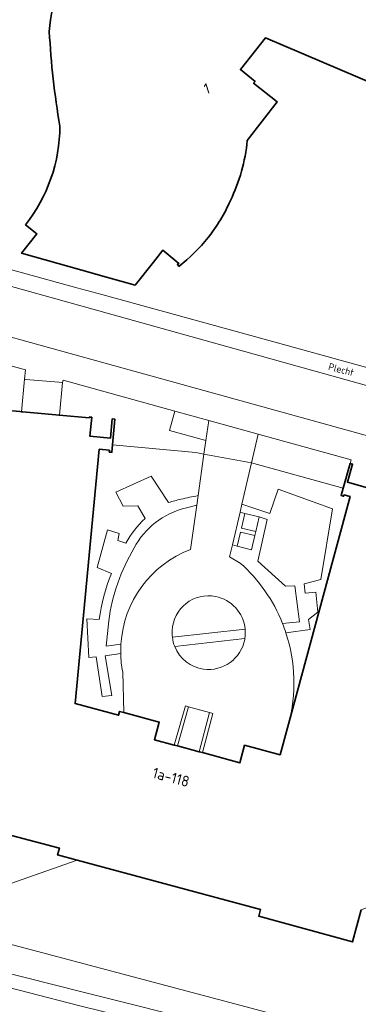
# Model space of a CAD drawing. Header units: metres. Extents: x 149984 to 156489, y 469398 to 478068.
# Tile 708 of 854: x 154388 to 154431, y 472815 to 472938. Entities that reach past the tile are written whole.
import ezdxf
from ezdxf.enums import TextEntityAlignment as Align

# ---------------------------------------------------------------- set-up
doc = ezdxf.new("R2010")
doc.units = ezdxf.units.M
doc.header["$LTSCALE"] = 0.75
for name, color, linetype, lineweight in [('B-WE-GR-BEPLANTING_CULTUUR_BODEMBEDEKKER-GV', 252, 'Continuous', 18), ('B-WE-GR-BEPLANTING_CULTUUR_VASTE PLANTENVAK-GV', 252, 'Continuous', 18), ('B-WE-IE-TERREINAFSCHEIDING_KUNSTMATIG_MUUR-GV', 252, 'Continuous', 18), ('B-WE-OG-BEBOUWING-GV', 6, 'Continuous', 35), ('B-WE-OG-BEBOUWING-T18', 1, 'Continuous', 18), ('B-WE-OG-TERREIN_BEGROEID-GV', 252, 'Continuous', 18), ('B-WE-OG-TERREIN_ERF-GV', 252, 'Continuous', 18), ('B-WE-OG-TOPOGRAFIE-T18', 7, 'Continuous', 18), ('B-WE-OG-WATER_MEER-GV', 252, 'Continuous', 18), ('B-WE-OG-WEG-GV', 252, 'Continuous', 18), ('B-WE-VH-GESLOTENVERHARDING-GV', 252, 'Continuous', 18), ('B-WE-VH-GESLOTENVERHARDING_ASFALT-GV', 252, 'Continuous', 18), ('B-WE-VH-HALFVERHARDING-GV', 252, 'Continuous', 18), ('B-WE-VH-ONVERHARD-GV', 252, 'Continuous', 18), ('B-WE-VH-OPENVERHARDING_BETONSTRAATSTEEN-GV', 252, 'Continuous', 18), ('B-WE-VH-OPENVERHARDING_STRAATBAKSTEEN-GV', 252, 'Continuous', 18), ('B-WE-VH-OPENVERHARDING_TEGEL-GV', 252, 'Continuous', 18)]:
    doc.layers.add(name, color=color, linetype=linetype, lineweight=lineweight)
doc.styles.add('NLCS-ISO-M500-T18', font='NLCS-ISO.ttf', dxfattribs={"height": 0.9})
doc.styles.add('NLCS-ISO-M750-T18', font='NLCS-ISO.ttf', dxfattribs={"height": 1.35})

msp = doc.modelspace()

# ---------------------------------------------------------------- linework, layer by layer
at = {"layer": 'B-WE-GR-BEPLANTING_CULTUUR_BODEMBEDEKKER-GV', "flags": 128}
for points in [[(154410.861, 472878.56), (154411.601, 472883.782), (154410.598, 472883.995), (154400.127, 472884.948), (154400.04, 472883.999), (154399.711, 472884.029), (154399.732, 472884.257), (154398.468, 472884.377), (154395.432, 472852.459), (154400.876, 472850.983), (154401.009, 472851.476), (154401.557, 472851.327), (154401.406, 472856.431)], [(154422.211, 472849.886), (154429.939, 472878.432), (154429.17, 472878.653), (154429.123, 472878.49), (154428.806, 472878.581), (154429.075, 472879.515), (154417.57, 472882.659), (154416.363, 472877.494), (154419.855, 472876.3), (154420.918, 472879.363), (154427.75, 472876.917), (154426.268, 472868.014), (154424.196, 472867.502), (154424.324, 472866.313), (154425.658, 472866.454), (154425.914, 472863.939), (154424.738, 472863.016), (154424.915, 472861.752), (154421.886, 472861.336)], [(154404.221, 472875.691), (154403.303, 472877.259), (154401.445, 472877.232), (154400.561, 472878.991), (154404.969, 472881.024), (154407.146, 472877.689)], [(154421.466, 472862.5), (154423.602, 472862.706), (154423.004, 472867.253), (154421.834, 472867.208), (154418.371, 472870.327), (154419.547, 472875.576), (154418.545, 472875.881), (154418.104, 472874.038), (154417.992, 472873.556), (154417.559, 472871.772), (154415.752, 472872.233), (154415.168, 472872.374), (154414.816, 472870.865), (154416.167, 472870.1)], [(154399.993, 472868.776), (154398.205, 472869.523), (154399.5, 472874.286), (154400.963, 472873.788), (154400.809, 472872.941), (154401.787, 472872.581)], [(154401.153, 472858.748), (154399.22, 472858.466), (154400.029, 472853.483), (154398.842, 472853.323), (154398.069, 472858.308), (154397.135, 472858.233), (154396.899, 472863.09), (154398.458, 472862.989)]]:
    msp.add_lwpolyline(points, dxfattribs=at)
at = {"layer": 'B-WE-GR-BEPLANTING_CULTUUR_BODEMBEDEKKER-GV'}
for points in [[(154407.146, 472877.689, -0.0134145), (154408.718, 472878.112)], [(154408.718, 472878.112, -0.0149613), (154410.861, 472878.56)], [(154401.787, 472872.581, -0.080439), (154404.221, 472875.691)], [(154416.167, 472870.1, -0.1162052), (154421.466, 472862.5)], [(154398.458, 472862.989, -0.0676204), (154399.993, 472868.776)], [(154421.886, 472861.336, -0.1447136), (154422.211, 472849.886)], [(154401.406, 472856.431, -0.0427365), (154401.153, 472858.748)]]:
    msp.add_lwpolyline(points, format="xyb", dxfattribs=at)
at = {"layer": 'B-WE-GR-BEPLANTING_CULTUUR_VASTE PLANTENVAK-GV'}
for points in [[(154413.059, 472865.9, 0.4628872), (154407.62, 472861.628)], [(154416.769, 472861.811, 0.3276113), (154413.059, 472865.9)], [(154407.62, 472861.628, 0.0465713), (154407.636, 472860.769)], [(154407.927, 472859.607, 0.2722597), (154411.56, 472856.771)], [(154411.56, 472856.771, 0.397991), (154416.72, 472860.501)]]:
    msp.add_lwpolyline(points, format="xyb", dxfattribs=at)
at = {"layer": 'B-WE-GR-BEPLANTING_CULTUUR_VASTE PLANTENVAK-GV', "flags": 128}
for points in [[(154407.636, 472860.769), (154416.769, 472861.811)], [(154416.743, 472860.643), (154407.927, 472859.607)], [(154416.72, 472860.501), (154416.743, 472860.643)]]:
    msp.add_lwpolyline(points, dxfattribs=at)
at = {"layer": 'B-WE-IE-TERREINAFSCHEIDING_KUNSTMATIG_MUUR-GV', "flags": 128}
for points in [[(154408.262, 472847.139), (154409.674, 472852.063), (154409.283, 472852.176), (154407.869, 472847.246)], [(154411.406, 472846.288), (154412.709, 472851.202), (154412.285, 472851.315), (154410.983, 472846.403)]]:
    msp.add_lwpolyline(points, close=True, dxfattribs=at)
at = {"layer": 'B-WE-OG-BEBOUWING-GV'}
for points in [[(154396.358, 472947.705, 0.1483284), (154392.193, 472936.846)], [(154392.193, 472936.846, 0.0301985), (154393.524, 472924.955)], [(154393.524, 472924.955, -0.1669788), (154389.201, 472912.554)], [(154414.92, 472915.605, 0.0863426), (154417.043, 472923.147)], [(154412.114, 472910.96, 0.0645639), (154414.92, 472915.605)], [(154408.44, 472907.349, 0.0610858), (154412.114, 472910.96)]]:
    msp.add_lwpolyline(points, format="xyb", dxfattribs=at)
at = {"layer": 'B-WE-OG-BEBOUWING-GV', "flags": 128}
for points in [[(154417.043, 472923.147), (154420.804, 472927.992), (154417.827, 472930.33), (154418.028, 472930.572), (154416.183, 472932.058), (154419.323, 472936.036), (154435.733, 472929.036)], [(154389.201, 472912.554), (154390.639, 472911.417), (154388.706, 472908.987), (154396.257, 472906.88), (154399.374, 472906.01), (154402.981, 472905.004), (154405.252, 472907.86), (154406.452, 472909.37), (154408.458, 472907.726), (154408.264, 472907.611), (154408.44, 472907.349)], [(154432.111, 472879.552), (154429.619, 472880.269), (154430.262, 472882.501), (154429.959, 472882.589), (154429.075, 472879.515), (154428.806, 472878.581), (154429.123, 472878.49), (154429.17, 472878.653), (154429.939, 472878.432), (154422.211, 472849.886), (154421.164, 472846.019), (154416.704, 472847.226), (154416.106, 472845.016), (154411.406, 472846.288), (154410.983, 472846.403), (154408.262, 472847.139), (154407.869, 472847.246), (154405.391, 472847.917), (154405.99, 472850.127), (154401.557, 472851.327), (154401.009, 472851.476), (154400.876, 472850.983), (154395.432, 472852.459), (154398.468, 472884.377), (154399.732, 472884.257), (154399.711, 472884.029), (154400.04, 472883.999), (154400.127, 472884.948), (154400.421, 472888.152), (154400.092, 472888.182), (154399.873, 472885.789), (154397.295, 472886.025), (154397.512, 472888.395), (154397.2, 472888.427), (154397.189, 472888.323), (154393.482, 472888.659), (154393.367, 472888.669), (154392.998, 472888.702), (154388.862, 472889.076), (154388.704, 472889.091), (154388.494, 472889.11), (154386.623, 472889.279)], [(154382.152, 472837.27), (154393.45, 472834.318), (154393.222, 472833.445), (154395.699, 472832.781), (154418.717, 472826.613), (154418.488, 472825.745), (154430.237, 472822.525), (154431.319, 472826.552)]]:
    msp.add_lwpolyline(points, dxfattribs=at)
at = {"layer": 'B-WE-OG-TERREIN_BEGROEID-GV', "flags": 128}
for points in [[(154389.082, 472893.183), (154389.205, 472894.356), (154380.547, 472896.743), (154379.811, 472889.997), (154382.996, 472889.643), (154386.303, 472889.311), (154386.313, 472889.421), (154386.634, 472889.391), (154386.623, 472889.279), (154388.494, 472889.11), (154388.704, 472889.091), (154389.081, 472893.176)], [(154400.127, 472884.948), (154410.598, 472883.995), (154411.601, 472883.782), (154411.84, 472885.47), (154407.274, 472886.732), (154407.948, 472889.175), (154393.943, 472893.043), (154393.853, 472892.752), (154393.482, 472888.659), (154397.189, 472888.323), (154397.2, 472888.427), (154397.512, 472888.395), (154397.295, 472886.025), (154399.873, 472885.789), (154400.092, 472888.182), (154400.421, 472888.152)], [(154429.075, 472879.515), (154429.959, 472882.589), (154430.088, 472883.039), (154418.413, 472886.268), (154417.57, 472882.659)], [(154375.21, 472825.182), (154376.831, 472824.965), (154385.826, 472822.605), (154384.617, 472825.605), (154385.634, 472829.296), (154395.699, 472832.781), (154393.222, 472833.445), (154393.45, 472834.318), (154382.152, 472837.27), (154382.184, 472837.446), (154378.309, 472838.511), (154375.018, 472838.812), (154373.995, 472827.617), (154373.785, 472826.092), (154373.709, 472825.536), (154375.223, 472825.328)]]:
    msp.add_lwpolyline(points, close=True, dxfattribs=at)
at = {"layer": 'B-WE-OG-TERREIN_BEGROEID-GV'}
for points in [[(154409.254, 472876.995, 0.2099488), (154402.841, 472872.001)], [(154402.841, 472872.001, 0.1012002), (154399.652, 472862.84)], [(154401.176, 472859.918, -0.2933154), (154409.903, 472871.8)]]:
    msp.add_lwpolyline(points, format="xyb", dxfattribs=at)
at = {"layer": 'B-WE-OG-TERREIN_BEGROEID-GV', "flags": 128}
for points in [[(154409.903, 472871.8), (154410.691, 472877.36), (154409.254, 472876.995)], [(154399.652, 472862.84), (154399.308, 472859.673), (154401.176, 472859.918)]]:
    msp.add_lwpolyline(points, dxfattribs=at)
at = {"layer": 'B-WE-OG-TERREIN_ERF-GV'}
for points in [[(154392.193, 472936.846, -0.1483284), (154396.358, 472947.705)], [(154393.524, 472924.955, -0.0301985), (154392.193, 472936.846)], [(154389.201, 472912.554, 0.1669788), (154393.524, 472924.955)], [(154417.043, 472923.147, -0.0863426), (154414.92, 472915.605)], [(154414.92, 472915.605, -0.0645639), (154412.114, 472910.96)], [(154412.114, 472910.96, -0.0610858), (154408.44, 472907.349)]]:
    msp.add_lwpolyline(points, format="xyb", dxfattribs=at)
at = {"layer": 'B-WE-OG-TERREIN_ERF-GV', "flags": 128}
for points in [[(154383.622, 472907.962), (154395.648, 472904.655), (154398.77, 472903.797), (154422.045, 472897.397), (154431.892, 472894.689), (154457.428, 472887.668), (154457.946, 472889.53), (154467.961, 472925.499), (154472.268, 472924.265), (154476.656, 472940.085)], [(154444.124, 472925.457), (154435.733, 472929.036), (154419.323, 472936.036), (154416.183, 472932.058), (154418.028, 472930.572), (154417.827, 472930.33), (154420.804, 472927.992), (154417.043, 472923.147)], [(154408.44, 472907.349), (154408.264, 472907.611), (154408.458, 472907.726), (154406.452, 472909.37), (154405.252, 472907.86), (154402.981, 472905.004), (154399.374, 472906.01), (154396.257, 472906.88), (154388.706, 472908.987), (154390.639, 472911.417), (154389.201, 472912.554)]]:
    msp.add_lwpolyline(points, dxfattribs=at)
at = {"layer": 'B-WE-OG-WATER_MEER-GV', "flags": 128}
for points in [[(154441.592, 472830.331), (154441.349, 472830.289), (154431.319, 472826.552), (154430.237, 472822.525), (154418.488, 472825.745), (154418.717, 472826.613), (154395.699, 472832.781), (154385.634, 472829.296)], [(154385.826, 472822.605), (154423.491, 472812.619), (154433.392, 472809.217), (154437.722, 472807.548), (154441.732, 472805.61), (154446.128, 472803.137), (154450.843, 472800.102), (154455.841, 472796.474), (154461.14, 472791.964), (154466.01, 472787.417), (154480.097, 472773.611), (154486.608, 472767.982), (154491.545, 472765.848), (154494.642, 472765.31), (154499.247, 472764.51), (154509.587, 472764.758), (154517.252, 472766.777), (154524.469, 472768.988), (154530.609, 472770.612), (154540.857, 472773.054), (154558.529, 472775.039), (154575.307, 472774.241), (154590.77, 472773.013)]]:
    msp.add_lwpolyline(points, dxfattribs=at)
at = {"layer": 'B-WE-OG-WEG-GV', "flags": 128}
for points in [[(154491.908, 472762.187), (154494.187, 472761.742), (154494.642, 472765.31), (154491.545, 472765.848), (154486.608, 472767.982), (154480.097, 472773.611), (154466.01, 472787.417), (154461.14, 472791.964), (154455.841, 472796.474), (154450.843, 472800.102), (154446.128, 472803.137), (154441.732, 472805.61), (154437.722, 472807.548), (154433.392, 472809.217), (154423.491, 472812.619), (154385.826, 472822.605)], [(154374.89, 472821.659), (154396.286, 472816.272), (154412.819, 472812.113), (154417.628, 472810.866), (154421.09, 472809.783), (154425.293, 472808.52), (154428.192, 472807.499), (154431.027, 472806.452), (154433.359, 472805.512), (154438.546, 472803.292), (154444.653, 472800.117), (154446.16, 472799.197), (154449.239, 472797.267), (154450.4, 472796.479)]]:
    msp.add_lwpolyline(points, dxfattribs=at)
at = {"layer": 'B-WE-VH-GESLOTENVERHARDING-GV', "flags": 128}
msp.add_lwpolyline([(154408.262, 472847.139), (154410.983, 472846.403), (154412.285, 472851.315), (154409.674, 472852.063)], close=True, dxfattribs=at)
at = {"layer": 'B-WE-VH-GESLOTENVERHARDING_ASFALT-GV', "flags": 128}
msp.add_lwpolyline([(154392.998, 472888.702), (154393.367, 472888.669), (154393.482, 472888.659), (154393.853, 472892.752), (154393.753, 472892.761), (154393.385, 472892.794), (154389.248, 472893.161), (154389.081, 472893.176), (154388.704, 472889.091), (154388.862, 472889.076)], close=True, dxfattribs=at)
msp.add_lwpolyline([(154437.733, 472801.728), (154432.7, 472803.878), (154430.368, 472804.818), (154427.607, 472805.837), (154424.708, 472806.858), (154420.564, 472808.101), (154417.102, 472809.184), (154412.377, 472810.407), (154402.45, 472812.907), (154395.851, 472814.564), (154389.719, 472816.125), (154378.459, 472819.005)], dxfattribs=at)
at = {"layer": 'B-WE-VH-HALFVERHARDING-GV', "flags": 128}
for points in [[(154407.146, 472877.689), (154404.969, 472881.024), (154400.561, 472878.991), (154401.445, 472877.232), (154403.303, 472877.259), (154404.221, 472875.691)], [(154421.886, 472861.336), (154424.915, 472861.752), (154424.738, 472863.016), (154425.914, 472863.939), (154425.658, 472866.454), (154424.324, 472866.313), (154424.196, 472867.502), (154426.268, 472868.014), (154427.75, 472876.917), (154420.918, 472879.363), (154419.855, 472876.3), (154416.363, 472877.494), (154416.129, 472876.49)], [(154409.254, 472876.995), (154410.691, 472877.36), (154410.861, 472878.56)], [(154416.129, 472876.49), (154416.738, 472876.307), (154418.545, 472875.881), (154419.547, 472875.576), (154418.371, 472870.327), (154421.834, 472867.208), (154423.004, 472867.253), (154423.602, 472862.706), (154421.466, 472862.5)], [(154401.787, 472872.581), (154400.809, 472872.941), (154400.963, 472873.788), (154399.5, 472874.286), (154398.205, 472869.523), (154399.993, 472868.776)], [(154398.458, 472862.989), (154396.899, 472863.09), (154397.135, 472858.233), (154398.069, 472858.308), (154398.842, 472853.323), (154400.029, 472853.483), (154399.22, 472858.466), (154401.153, 472858.748)], [(154401.176, 472859.918), (154399.308, 472859.673), (154399.652, 472862.84)], [(154416.769, 472861.811), (154407.636, 472860.769)], [(154407.927, 472859.607), (154416.743, 472860.643)]]:
    msp.add_lwpolyline(points, dxfattribs=at)
at = {"layer": 'B-WE-VH-HALFVERHARDING-GV'}
for points in [[(154408.718, 472878.112, 0.0134145), (154407.146, 472877.689)], [(154410.861, 472878.56, 0.0149613), (154408.718, 472878.112)], [(154402.841, 472872.001, -0.2099488), (154409.254, 472876.995)], [(154404.221, 472875.691, 0.080439), (154401.787, 472872.581)], [(154399.652, 472862.84, -0.1012002), (154402.841, 472872.001)], [(154399.993, 472868.776, 0.0676204), (154398.458, 472862.989)], [(154416.743, 472860.643, 0.0633629), (154416.769, 472861.811)], [(154421.466, 472862.5, -0.0153282), (154421.886, 472861.336)], [(154407.636, 472860.769, 0.0664105), (154407.927, 472859.607)], [(154401.153, 472858.748, -0.0213593), (154401.176, 472859.918)]]:
    msp.add_lwpolyline(points, format="xyb", dxfattribs=at)
at = {"layer": 'B-WE-VH-ONVERHARD-GV', "flags": 128}
for points in [[(154418.104, 472874.038), (154418.545, 472875.881), (154416.738, 472876.307), (154416.299, 472874.493)], [(154417.992, 472873.556), (154416.177, 472873.988), (154415.752, 472872.233), (154417.559, 472871.772)]]:
    msp.add_lwpolyline(points, close=True, dxfattribs=at)
at = {"layer": 'B-WE-VH-OPENVERHARDING_BETONSTRAATSTEEN-GV', "flags": 128}
for points in [[(154431.892, 472894.689), (154422.045, 472897.397), (154398.77, 472903.797), (154395.648, 472904.655), (154383.622, 472907.962)], [(154384.282, 472905.691), (154457.648, 472885.216)], [(154380.849, 472899.739), (154380.739, 472898.5), (154380.547, 472896.743), (154389.205, 472894.356), (154389.082, 472893.183), (154389.081, 472893.176), (154389.248, 472893.161)], [(154471.887, 472875.066), (154388.611, 472898.134), (154387.406, 472898.445)], [(154389.248, 472893.161), (154393.385, 472892.794), (154393.753, 472892.761), (154393.853, 472892.752), (154393.943, 472893.043), (154407.948, 472889.175), (154412.198, 472888.001), (154418.413, 472886.268), (154430.088, 472883.039), (154429.959, 472882.589), (154430.262, 472882.501), (154429.619, 472880.269), (154432.111, 472879.552)], [(154416.167, 472870.1), (154414.816, 472870.865), (154415.168, 472872.374), (154416.129, 472876.49), (154416.363, 472877.494), (154417.57, 472882.659), (154411.601, 472883.782), (154410.861, 472878.56), (154410.691, 472877.36), (154409.903, 472871.8)], [(154416.743, 472860.643), (154416.72, 472860.501)], [(154401.406, 472856.431), (154401.557, 472851.327), (154405.99, 472850.127), (154405.391, 472847.917), (154407.869, 472847.246), (154409.283, 472852.176), (154409.674, 472852.063), (154412.285, 472851.315), (154412.709, 472851.202), (154411.406, 472846.288), (154416.106, 472845.016), (154416.704, 472847.226), (154421.164, 472846.019), (154422.211, 472849.886)]]:
    msp.add_lwpolyline(points, dxfattribs=at)
msp.add_lwpolyline([(154384.259, 472905.611), (154382.573, 472899.792), (154387.406, 472898.445), (154388.611, 472898.134), (154471.887, 472875.066), (154472.091, 472875.02), (154484.519, 472871.559), (154497.041, 472868.1), (154498.678, 472873.914), (154486.128, 472877.405), (154474.082, 472880.726), (154469.041, 472882.087), (154462.298, 472883.981), (154457.648, 472885.216), (154384.282, 472905.691)], close=True, dxfattribs=at)
at = {"layer": 'B-WE-VH-OPENVERHARDING_BETONSTRAATSTEEN-GV'}
for points in [[(154409.903, 472871.8, 0.2933154), (154401.176, 472859.918)], [(154421.466, 472862.5, 0.1162052), (154416.167, 472870.1)], [(154407.62, 472861.628, -0.4628872), (154413.059, 472865.9)], [(154413.059, 472865.9, -0.3276113), (154416.769, 472861.811)], [(154416.769, 472861.811, -0.0633629), (154416.743, 472860.643)], [(154421.886, 472861.336, 0.0153282), (154421.466, 472862.5)], [(154407.636, 472860.769, -0.0465713), (154407.62, 472861.628)], [(154407.927, 472859.607, -0.0664105), (154407.636, 472860.769)], [(154422.211, 472849.886, 0.1447136), (154421.886, 472861.336)], [(154401.176, 472859.918, 0.0213593), (154401.153, 472858.748)], [(154411.56, 472856.771, -0.2722597), (154407.927, 472859.607)], [(154416.72, 472860.501, -0.397991), (154411.56, 472856.771)], [(154401.153, 472858.748, 0.0427365), (154401.406, 472856.431)]]:
    msp.add_lwpolyline(points, format="xyb", dxfattribs=at)
at = {"layer": 'B-WE-VH-OPENVERHARDING_STRAATBAKSTEEN-GV', "flags": 128}
msp.add_lwpolyline([(154418.413, 472886.268), (154412.198, 472888.001), (154411.84, 472885.47), (154411.601, 472883.782), (154417.57, 472882.659)], close=True, dxfattribs=at)
at = {"layer": 'B-WE-VH-OPENVERHARDING_TEGEL-GV', "flags": 128}
for points in [[(154411.84, 472885.47), (154412.198, 472888.001), (154407.948, 472889.175), (154407.274, 472886.732)], [(154416.738, 472876.307), (154416.129, 472876.49), (154415.168, 472872.374), (154415.752, 472872.233), (154416.177, 472873.988), (154417.992, 472873.556), (154418.104, 472874.038), (154416.299, 472874.493)]]:
    msp.add_lwpolyline(points, close=True, dxfattribs=at)
for points in [[(154450.4, 472796.479), (154449.239, 472797.267), (154446.16, 472799.197), (154444.653, 472800.117), (154438.546, 472803.292), (154433.359, 472805.512), (154431.027, 472806.452), (154428.192, 472807.499), (154425.293, 472808.52), (154421.09, 472809.783), (154417.628, 472810.866), (154412.819, 472812.113), (154396.286, 472816.272), (154374.89, 472821.659), (154375.21, 472825.182), (154375.223, 472825.328), (154373.709, 472825.536), (154373.688, 472825.385), (154373.446, 472823.624), (154373.371, 472822.858)], [(154375.433, 472819.803), (154378.459, 472819.005), (154389.719, 472816.125), (154395.851, 472814.564), (154402.45, 472812.907), (154412.377, 472810.407), (154417.102, 472809.184), (154420.564, 472808.101), (154424.708, 472806.858), (154427.607, 472805.837), (154430.368, 472804.818), (154432.7, 472803.878), (154437.733, 472801.728)]]:
    msp.add_lwpolyline(points, dxfattribs=at)

# ---------------------------------------------------------------- texts
at = {"layer": 'B-WE-OG-BEBOUWING-T18', "style": 'NLCS-ISO-M750-T18'}
for s, rotation, p in [('1', 17.4, (154411.959, 472929.672)), ('1a-118', 344.9, (154407.465, 472843.211))]:
    msp.add_text(s, height=1.35, rotation=rotation, dxfattribs=at).set_placement(p, align=Align.MIDDLE)
at = {"layer": 'B-WE-OG-TOPOGRAFIE-T18', "style": 'NLCS-ISO-M500-T18'}
msp.add_text('Plecht', height=0.9, rotation=345.4, dxfattribs=at).set_placement((154428.823, 472894.39), align=Align.MIDDLE)

doc.saveas('drawing.dxf')
